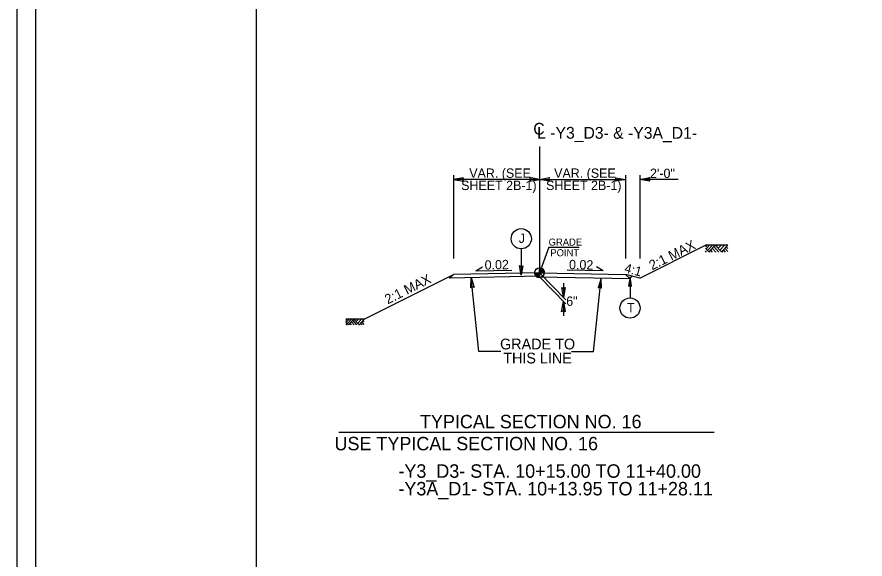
# Model space of a CAD drawing. Extents: x 1904401 to 1905163, y 193929 to 194736.
# Drawn here: x 1904710.7 to 1904829.1, y 194092.2 to 194167.8 of the extents above; entities that cross this region are included whole.
import ezdxf

# ---------------------------------------------------------------- set-up
doc = ezdxf.new("R2010")
doc.units = 0
for name, color, linetype in [('Old_Level_1', 7, 'Continuous'), ('Old_Level_11', 7, 'Continuous'), ('Old_Level_20', 7, 'Continuous'), ('Old_Level_3', 7, 'Continuous'), ('Prop Dimension Text', 7, 'Continuous'), ('Prop Lane Arrow CELL', 7, 'Continuous'), ('Sheet Cutting Line CELL', 7, 'Continuous'), ('Sheet Plot Border Inside CELL', 7, 'Continuous'), ('Sheet Plot Border Outside CELL', 7, 'Continuous'), ('Sheet Typical CELL', 7, 'Continuous'), ('Typical Arrow Superelevation CELL', 7, 'Continuous'), ('Typical Hinge Slope Arterial CELL', 7, 'Continuous'), ('Typical Hinge Slope Interstate CELL', 7, 'Continuous'), ('Typical Terminator CELL', 7, 'Continuous'), ('Typical Text Centerline CELL', 7, 'Continuous')]:
    doc.layers.add(name, color=color, linetype=linetype)

# ---------------------------------------------------------------- blocks, each defined once
blk = doc.blocks.new('TERMINATOR')
at = {"layer": 'Typical Terminator CELL'}
blk.add_lwpolyline([(-0.469, 0.081), (0, 0), (-0.471, -0.083), (-0.411, 0)], close=True, dxfattribs=at)

msp = doc.modelspace()

# ---------------------------------------------------------------- linework, layer by layer
at = {"layer": 'Old_Level_1'}
for p, q in [((1904782.96, 194132.14), (1904783.63, 194132.14)), ((1904783.63, 194132.14), (1904783.63, 194132.82)), ((1904784.31, 194132.14), (1904783.63, 194132.14)), ((1904783.63, 194131.47), (1904783.63, 194132.14)), ((1904783.63, 194132.14), (1904783.63, 194131.47)), ((1904783.63, 194132.14), (1904787.31, 194128.35)), ((1904783.63, 194131.56), (1904787.29, 194127.78)), ((1904786.99, 194130.67), (1904786.99, 194128.67)), ((1904786.97, 194128.11), (1904786.97, 194126.11)), ((1904756.75, 194125.68), (1904756.58, 194125.49)), ((1904756.99, 194124.88), (1904756.58, 194125.31)), ((1904756.72, 194124.87), (1904756.58, 194125.01)), ((1904757.07, 194125.68), (1904756.66, 194125.23)), ((1904757.4, 194125.68), (1904756.82, 194125.05)), ((1904757.73, 194125.68), (1904756.99, 194124.88)), ((1904757.12, 194124.87), (1904757.05, 194124.95)), ((1904757.41, 194124.87), (1904757.19, 194125.1)), ((1904757.78, 194124.87), (1904757.38, 194125.3)), ((1904758.15, 194124.87), (1904757.56, 194125.5)), ((1904758.46, 194124.89), (1904757.73, 194125.68)), ((1904757.99, 194125.68), (1904757.86, 194125.53)), ((1904758.39, 194125.68), (1904758.06, 194125.32)), ((1904758.79, 194125.68), (1904758.26, 194125.1)), ((1904759.18, 194125.67), (1904758.46, 194124.89)), ((1904758.58, 194124.87), (1904758.51, 194124.95)), ((1904758.89, 194124.87), (1904758.67, 194125.11)), ((1904759.18, 194124.93), (1904758.84, 194125.3)), ((1904759.18, 194125.27), (1904759, 194125.47)), ((1904755.63, 194109.89), (1904808.03, 194109.89))]:
    msp.add_line(p, q, dxfattribs=at)
for points in [[(1904782.96, 194132.14), (1904782.96, 194132.07)], [(1904782.98, 194132.14), (1904782.98, 194131.99)], [(1904782.99, 194132.14), (1904782.99, 194131.94)], [(1904783, 194132.14), (1904783, 194131.9)], [(1904783.02, 194132.14), (1904783.02, 194131.87)], [(1904783.03, 194132.14), (1904783.03, 194131.84)], [(1904783.04, 194132.14), (1904783.04, 194131.82)], [(1904783.06, 194132.14), (1904783.06, 194131.79)], [(1904783.07, 194132.14), (1904783.07, 194131.77)], [(1904783.08, 194132.14), (1904783.08, 194131.75)], [(1904783.1, 194132.14), (1904783.1, 194131.73)], [(1904783.11, 194132.14), (1904783.11, 194131.72)], [(1904783.12, 194132.14), (1904783.12, 194131.7)], [(1904783.14, 194132.14), (1904783.14, 194131.69)], [(1904783.15, 194132.14), (1904783.15, 194131.67)], [(1904783.17, 194132.14), (1904783.17, 194131.66)], [(1904783.18, 194132.14), (1904783.18, 194131.64)], [(1904783.19, 194132.14), (1904783.19, 194131.63)], [(1904783.21, 194132.14), (1904783.21, 194131.62)], [(1904783.22, 194132.14), (1904783.22, 194131.61)], [(1904783.23, 194132.14), (1904783.23, 194131.6)], [(1904783.25, 194132.14), (1904783.25, 194131.59)], [(1904783.26, 194132.14), (1904783.26, 194131.58)], [(1904783.27, 194132.14), (1904783.27, 194131.57)], [(1904783.29, 194132.14), (1904783.29, 194131.56)], [(1904783.3, 194132.14), (1904783.3, 194131.56)], [(1904783.31, 194132.14), (1904783.31, 194131.55)], [(1904783.33, 194132.14), (1904783.33, 194131.54)], [(1904783.34, 194132.14), (1904783.34, 194131.54)], [(1904783.35, 194132.14), (1904783.35, 194131.53)], [(1904783.37, 194132.14), (1904783.37, 194131.52)], [(1904783.38, 194132.14), (1904783.38, 194131.52)], [(1904783.39, 194132.14), (1904783.39, 194131.51)], [(1904783.41, 194132.14), (1904783.41, 194131.51)], [(1904783.42, 194132.14), (1904783.42, 194131.5)], [(1904783.44, 194132.14), (1904783.44, 194131.5)], [(1904783.45, 194132.14), (1904783.45, 194131.49)], [(1904783.46, 194132.14), (1904783.46, 194131.49)], [(1904783.48, 194132.14), (1904783.48, 194131.49)], [(1904783.49, 194132.14), (1904783.49, 194131.48)], [(1904783.5, 194132.14), (1904783.5, 194131.48)], [(1904783.52, 194132.14), (1904783.52, 194131.48)], [(1904783.53, 194132.14), (1904783.53, 194131.48)], [(1904783.54, 194132.14), (1904783.54, 194131.47)], [(1904783.56, 194132.14), (1904783.56, 194131.47)], [(1904783.57, 194132.14), (1904783.57, 194131.47)], [(1904783.58, 194132.14), (1904783.58, 194131.47)], [(1904783.6, 194132.14), (1904783.6, 194131.47)], [(1904783.61, 194132.14), (1904783.61, 194131.47)], [(1904783.62, 194132.14), (1904783.62, 194131.47), (1904783.62, 194131.47)], [(1904783.64, 194132.82), (1904783.64, 194132.82), (1904783.64, 194132.14)], [(1904783.65, 194132.82), (1904783.65, 194132.14)], [(1904783.67, 194132.82), (1904783.67, 194132.14)], [(1904783.68, 194132.82), (1904783.68, 194132.14)], [(1904783.69, 194132.81), (1904783.69, 194132.14)], [(1904783.71, 194132.81), (1904783.71, 194132.14)], [(1904783.72, 194132.81), (1904783.72, 194132.14)], [(1904783.74, 194132.81), (1904783.74, 194132.14)], [(1904783.75, 194132.81), (1904783.75, 194132.14)], [(1904783.76, 194132.81), (1904783.76, 194132.14)], [(1904783.78, 194132.8), (1904783.78, 194132.14)], [(1904783.79, 194132.8), (1904783.79, 194132.14)], [(1904783.8, 194132.8), (1904783.8, 194132.14)], [(1904783.82, 194132.79), (1904783.82, 194132.14)], [(1904783.83, 194132.79), (1904783.83, 194132.14)], [(1904783.84, 194132.78), (1904783.84, 194132.14)], [(1904783.86, 194132.78), (1904783.86, 194132.14)], [(1904783.87, 194132.78), (1904783.87, 194132.14)], [(1904783.88, 194132.77), (1904783.88, 194132.14)], [(1904783.9, 194132.76), (1904783.9, 194132.14)], [(1904783.91, 194132.76), (1904783.91, 194132.14)], [(1904783.92, 194132.75), (1904783.92, 194132.14)], [(1904783.94, 194132.75), (1904783.94, 194132.14)], [(1904783.95, 194132.74), (1904783.95, 194132.14)], [(1904783.96, 194132.73), (1904783.96, 194132.14)], [(1904783.98, 194132.72), (1904783.98, 194132.14)], [(1904783.99, 194132.72), (1904783.99, 194132.14)], [(1904784.01, 194132.71), (1904784.01, 194132.14)], [(1904784.02, 194132.7), (1904784.02, 194132.14)], [(1904784.03, 194132.69), (1904784.03, 194132.14)], [(1904784.05, 194132.68), (1904784.05, 194132.14)], [(1904784.06, 194132.67), (1904784.06, 194132.14)], [(1904784.07, 194132.66), (1904784.07, 194132.14)], [(1904784.09, 194132.64), (1904784.09, 194132.14)], [(1904784.1, 194132.63), (1904784.1, 194132.14)], [(1904784.11, 194132.62), (1904784.11, 194132.14)], [(1904784.13, 194132.6), (1904784.13, 194132.14)], [(1904784.14, 194132.59), (1904784.14, 194132.14)], [(1904784.15, 194132.57), (1904784.15, 194132.14)], [(1904784.17, 194132.56), (1904784.17, 194132.14)], [(1904784.18, 194132.54), (1904784.18, 194132.14)], [(1904784.19, 194132.52), (1904784.19, 194132.14)], [(1904784.21, 194132.5), (1904784.21, 194132.14)], [(1904784.22, 194132.48), (1904784.22, 194132.14)], [(1904784.23, 194132.45), (1904784.23, 194132.14)], [(1904784.25, 194132.42), (1904784.25, 194132.14)], [(1904784.26, 194132.39), (1904784.26, 194132.14)], [(1904784.28, 194132.35), (1904784.28, 194132.14)], [(1904784.29, 194132.31), (1904784.29, 194132.14)], [(1904784.3, 194132.24), (1904784.3, 194132.14)], [(1904759.18, 194125.68), (1904756.58, 194125.68)]]:
    msp.add_lwpolyline(points, dxfattribs=at)
msp.add_circle((1904783.63, 194132.14), 0.675, dxfattribs=at)
for start, end in [(179.9905, 269.9905), (359.9905, 89.9905)]:
    msp.add_arc((1904783.63, 194132.14), 0.675, start, end, dxfattribs=at)
at = {"layer": 'Old_Level_11'}
for p, q in [((1904781.09, 194135.47), (1904781.09, 194131.81)), ((1904796.27, 194131.56), (1904796.27, 194128.63))]:
    msp.add_line(p, q, dxfattribs=at)
for points in [[(1904781.32, 194133.12), (1904781.09, 194131.81), (1904780.86, 194133.13), (1904781.09, 194132.96)], [(1904796.5, 194130.25), (1904796.27, 194131.56), (1904796.04, 194130.25), (1904796.27, 194130.41)]]:
    msp.add_lwpolyline(points, close=True, dxfattribs=at)
for centre in [(1904781.09, 194136.88), (1904796.27, 194127.21)]:
    msp.add_circle(centre, 1.41, dxfattribs=at)
at = {"layer": 'Old_Level_3'}
for q in [(1904783.63, 194132.14), (1904789.18, 194135.69)]:
    msp.add_line((1904784.92, 194135.69), q, dxfattribs=at)
at = {"layer": 'Prop Lane Arrow CELL'}
for p, q in [((1904771.63, 194145.75), (1904771.63, 194134.12)), ((1904783.63, 194145.15), (1904771.63, 194145.15)), ((1904783.63, 194145.15), (1904795.63, 194145.15)), ((1904795.63, 194145.75), (1904795.63, 194134.12)), ((1904797.63, 194145.75), (1904797.63, 194134.12)), ((1904803, 194145.15), (1904797.63, 194145.15)), ((1904807.01, 194135.99), (1904806.81, 194135.77)), ((1904807.29, 194135.03), (1904806.81, 194135.55)), ((1904807.39, 194135.99), (1904806.9, 194135.46)), ((1904807.79, 194135.99), (1904807.1, 194135.24)), ((1904808.18, 194135.99), (1904807.29, 194135.03)), ((1904808.24, 194135.02), (1904807.76, 194135.54)), ((1904808.69, 194135.02), (1904807.98, 194135.78)), ((1904809.06, 194135.04), (1904808.18, 194135.99)), ((1904808.5, 194135.99), (1904808.34, 194135.82)), ((1904808.98, 194135.99), (1904808.58, 194135.56)), ((1904809.46, 194135.99), (1904808.82, 194135.3)), ((1904809.93, 194135.98), (1904809.06, 194135.04)), ((1904809.93, 194135.1), (1904809.52, 194135.54)), ((1904809.93, 194135.5), (1904809.7, 194135.74)), ((1904806.97, 194135.02), (1904806.81, 194135.19)), ((1904807.45, 194135.02), (1904807.37, 194135.11)), ((1904807.8, 194135.02), (1904807.54, 194135.3)), ((1904809.21, 194135.02), (1904809.12, 194135.11)), ((1904809.58, 194135.02), (1904809.31, 194135.31)), ((1904783.63, 194132.14), (1904771.63, 194131.9)), ((1904783.63, 194132.14), (1904795.63, 194131.9)), ((1904771.12, 194131.39), (1904770.95, 194131.56)), ((1904771.12, 194131.39), (1904771.63, 194131.9)), ((1904783.64, 194131.64), (1904771.12, 194131.39)), ((1904775.16, 194121.16), (1904774.12, 194131.45)), ((1904783.63, 194131.56), (1904796.23, 194131.31)), ((1904791.19, 194121.11), (1904792.23, 194131.39)), ((1904796.23, 194131.31), (1904795.63, 194131.9)), ((1904796.23, 194131.31), (1904796.59, 194131.66)), ((1904778.24, 194121.16), (1904775.16, 194121.16)), ((1904791.19, 194121.11), (1904788.11, 194121.11))]:
    msp.add_line(p, q, dxfattribs=at)
msp.add_lwpolyline([(1904809.93, 194135.99), (1904806.81, 194135.99)], dxfattribs=at)
at = {"layer": 'Sheet Cutting Line CELL'}
msp.add_line((1904710.69, 194243.44), (1904710.69, 194023.44), dxfattribs=at)
at = {"layer": 'Sheet Plot Border Inside CELL'}
msp.add_lwpolyline([(1905046.59, 194238.95), (1904713.29, 194238.95), (1904713.29, 194027.93), (1905046.59, 194027.93)], close=True, dxfattribs=at)
at = {"layer": 'Sheet Plot Border Outside CELL'}
msp.add_lwpolyline([(1905047.49, 194243.44), (1904710.69, 194243.44), (1904710.69, 194023.44), (1905047.49, 194023.44)], close=True, dxfattribs=at)
at = {"layer": 'Sheet Typical CELL'}
msp.add_lwpolyline([(1905044.09, 194238.44), (1904744.09, 194238.44), (1904744.09, 194028.44), (1905044.09, 194028.44)], close=True, dxfattribs=at)
at = {"layer": 'Typical Arrow Superelevation CELL'}
for p, q in [((1904774.75, 194132.39), (1904775.69, 194132.96)), ((1904774.75, 194132.39), (1904779.76, 194132.49)), ((1904792.52, 194132.39), (1904787.51, 194132.49)), ((1904792.52, 194132.39), (1904791.58, 194132.96))]:
    msp.add_line(p, q, dxfattribs=at)
at = {"layer": 'Typical Hinge Slope Arterial CELL'}
for p, q in [((1904797.63, 194131.4), (1904806.81, 194135.99)), ((1904759.18, 194125.68), (1904771.63, 194131.9))]:
    msp.add_line(p, q, dxfattribs=at)
at = {"layer": 'Typical Hinge Slope Interstate CELL'}
msp.add_line((1904797.63, 194131.4), (1904795.63, 194131.9), dxfattribs=at)
at = {"layer": 'Typical Terminator CELL'}
for points in [[(1904773.04, 194145.39), (1904771.63, 194145.15), (1904773.05, 194144.9), (1904772.87, 194145.15)], [(1904782.23, 194144.91), (1904783.63, 194145.15), (1904782.22, 194145.4), (1904782.4, 194145.15)], [(1904785.04, 194144.91), (1904783.63, 194145.15), (1904785.05, 194145.4), (1904784.87, 194145.15)], [(1904794.23, 194145.39), (1904795.63, 194145.15), (1904794.22, 194144.9), (1904794.4, 194145.15)], [(1904799.04, 194144.91), (1904797.63, 194145.15), (1904799.05, 194145.4), (1904798.87, 194145.15)], [(1904774.03, 194130.03), (1904774.12, 194131.45), (1904774.52, 194130.07), (1904774.26, 194130.23)], [(1904792.31, 194129.96), (1904792.23, 194131.39), (1904791.82, 194130.01), (1904792.09, 194130.16)]]:
    msp.add_lwpolyline(points, close=True, dxfattribs=at)
at = {"layer": 'Typical Text Centerline CELL'}
msp.add_line((1904783.63, 194149.75), (1904783.63, 194132.14), dxfattribs=at)

# ---------------------------------------------------------------- block references
at = {"layer": 'Old_Level_1', "xscale": 3, "yscale": 3}
for p, rotation in [((1904786.99, 194128.67), -90), ((1904786.97, 194128.11), 90)]:
    msp.add_blockref('TERMINATOR', p, dxfattribs=dict(at, rotation=rotation))

# ---------------------------------------------------------------- texts
at = {"layer": 'Old_Level_1'}
msp.add_text('2\'-0"', height=1.3, dxfattribs=at).set_placement((1904799.07, 194145.36))
at = {"layer": 'Old_Level_11'}
for s, p in [('GRADE', (1904784.91, 194135.92)), ('POINT', (1904785.15, 194134.43))]:
    msp.add_text(s, height=0.984, dxfattribs=at).set_placement(p)
at = {"layer": 'Old_Level_20'}
for s, height, p in [('J', 1.28, (1904780.74, 194136.3)), ('6"', 1.3, (1904787.37, 194127.52)), ('T', 1.28, (1904795.85, 194126.62))]:
    msp.add_text(s, height=height, dxfattribs=at).set_placement(p)
at = {"layer": 'Prop Dimension Text'}
for rotation, p in [(1.1462, (1904775.99, 194132.57)), (358.8538, (1904787.75, 194132.64))]:
    msp.add_text('0.02', height=1.3, rotation=rotation, dxfattribs=at).set_placement(p)
at = {"layer": 'Prop Lane Arrow CELL'}
for s, height, p in [('VAR. (SEE', 1.3, (1904773.83, 194145.38)), ('VAR. (SEE', 1.3, (1904785.68, 194145.38)), ('SHEET 2B-1)', 1.3, (1904772.7, 194143.67)), ('SHEET 2B-1)', 1.3, (1904784.55, 194143.67)), ('TYPICAL SECTION NO. 16', 1.875, (1904766.95, 194110.43)), ('USE TYPICAL SECTION NO. 16', 1.875, (1904755.02, 194107.36)), ('-Y3_D3- STA. 10+15.00 TO 11+40.00', 1.875, (1904763.94, 194103.53)), ('-Y3A_D1- STA. 10+13.95 TO 11+28.11', 1.875, (1904763.94, 194101.07))]:
    msp.add_text(s, height=height, dxfattribs=at).set_placement(p)
for s, p in [('GRADE TO', (1904778.13, 194121.44)), ('THIS LINE', (1904778.57, 194119.48))]:
    msp.add_text(s, height=1.5, rotation=0.0002, dxfattribs=at).set_placement(p)
at = {"layer": 'Typical Hinge Slope Arterial CELL'}
for p in [(1904799.35, 194132.46), (1904762.44, 194127.71)]:
    msp.add_text('2:1 MAX', height=1.35, rotation=26.5651, dxfattribs=at).set_placement(p)
at = {"layer": 'Typical Hinge Slope Interstate CELL'}
msp.add_text('4:1', height=1.3, rotation=345.5284, dxfattribs=at).set_placement((1904795.39, 194132.21))
at = {"layer": 'Typical Text Centerline CELL'}
msp.add_text('C', height=1.64, dxfattribs=at).set_placement((1904782.77, 194151.4))
msp.add_text('L -Y3_D3- & -Y3A_D1-', height=1.6411, rotation=359.9469, dxfattribs=at).set_placement((1904783.31, 194150.84))

doc.saveas('drawing.dxf')
